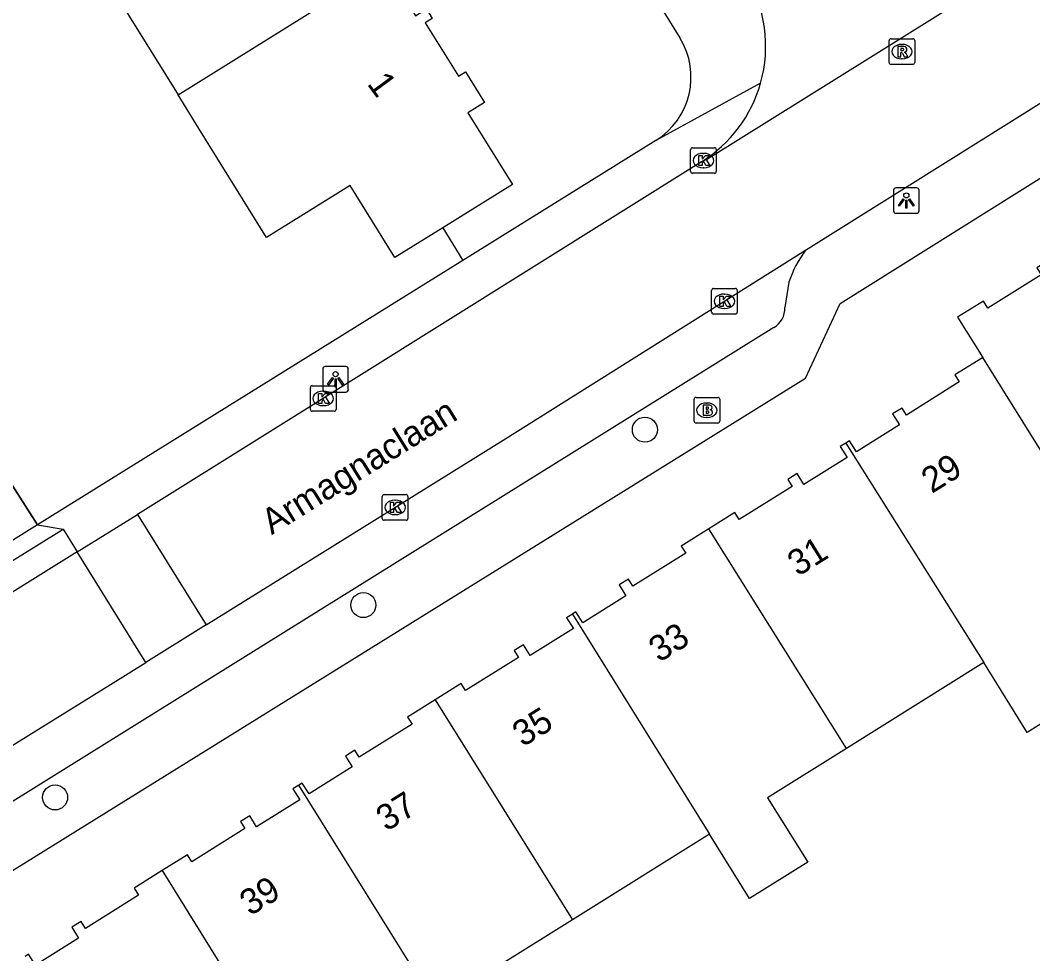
# Model space of a CAD drawing. Extents: x 157767 to 159171, y 387842 to 389425.
# Drawn here: x 158555.73 to 158595.26, y 388015.61 to 388052.05 of the extents above; entities that cross this region are included whole.
import ezdxf

# ---------------------------------------------------------------- set-up
doc = ezdxf.new("R2010")
doc.units = 0
for name, color, linetype in [('IMGEO_Boom', 7, 'Continuous'), ('IMGEO_Brandkraan', 7, 'Continuous'), ('IMGEO_Kolk', 7, 'Continuous'), ('IMGEO_Lichtpunt', 7, 'Continuous'), ('IMGEO_Muur', 7, 'Continuous'), ('IMGEO_Openbare_ruimte_label', 7, 'Continuous'), ('IMGEO_Pand', 7, 'Continuous'), ('IMGEO_Pand_nummerreeks', 7, 'Continuous'), ('IMGEO_Rijbaan_lokaal_open', 7, 'Continuous'), ('IMGEO_Rioolput', 7, 'Continuous'), ('IMGEO_Voetpad_open', 7, 'Continuous')]:
    doc.layers.add(name, color=color, linetype=linetype)

msp = doc.modelspace()

# ---------------------------------------------------------------- linework, layer by layer
at = {"layer": 'IMGEO_Boom'}
for centre in [(158580.116, 388036.068), (158569.124, 388029.221), (158557.088, 388021.71)]:
    msp.add_circle(centre, 0.489, dxfattribs=at)
at = {"layer": 'IMGEO_Brandkraan'}
for p, q in [((158582.038, 388036.403), (158582.038, 388037.255)), ((158582.113, 388037.329), (158582.965, 388037.329)), ((158582.526, 388037.109), (158582.551, 388037.109)), ((158583.039, 388037.255), (158583.039, 388036.403)), ((158582.965, 388036.329), (158582.113, 388036.329)), ((158582.549, 388036.549), (158582.524, 388036.549))]:
    msp.add_line(p, q, dxfattribs=at)
for points in [[(158582.038, 388036.403), (158582.038, 388037.255)], [(158582.113, 388037.329), (158582.965, 388037.329)], [(158583.039, 388037.255), (158583.039, 388036.403)], [(158582.386, 388037.029), (158582.386, 388036.629), (158582.599, 388036.629)], [(158582.617, 388037.029), (158582.386, 388037.029)], [(158582.565, 388036.948), (158582.511, 388036.948), (158582.511, 388036.872)], [(158582.511, 388036.872), (158582.564, 388036.872)], [(158582.573, 388036.796), (158582.511, 388036.796), (158582.511, 388036.715)], [(158582.511, 388036.715), (158582.573, 388036.715)], [(158582.965, 388036.329), (158582.113, 388036.329)]]:
    msp.add_lwpolyline(points, dxfattribs=at)
for centre, radius, start, end in [((158582.115, 388037.253), 0.0765, 91.552, 178.448), ((158582.115, 388037.253), 0.0765, 91.552, 178.448), ((158582.963, 388037.253), 0.0765, 1.552, 88.448), ((158582.963, 388037.253), 0.0765, 1.552, 88.448), ((158582.566, 388036.91), 0.0379, 267.8285, 90.9355), ((158582.574, 388036.755), 0.0404, 269.8759, 90.5077), ((158582.621, 388036.884), 0.145, 59.4692, 91.5367), ((158582.646, 388036.931), 0.0922, 285.5137, 58.1501), ((158582.651, 388036.739), 0.105, 301.3115, 78.989), ((158582.115, 388036.405), 0.0765, 181.552, 268.448), ((158582.115, 388036.405), 0.0765, 181.552, 268.448), ((158582.605, 388036.88), 0.251, 268.6676, 293.5347), ((158582.963, 388036.405), 0.0765, 271.552, 358.448), ((158582.963, 388036.405), 0.0765, 271.552, 358.448)]:
    msp.add_arc(centre, radius, start, end, dxfattribs=at)
for centre, major_axis, ratio, start_param, end_param in [((158582.525, 388036.829), (-0.387, 0.002), 0.722429, 4.712389, 7.853982), ((158582.55, 388036.829), (-0.39, 0.002), 0.717154, 1.570796, 4.712389)]:
    msp.add_ellipse(centre, major_axis=major_axis, ratio=ratio, start_param=start_param, end_param=end_param, dxfattribs=at)
at = {"layer": 'IMGEO_Kolk'}
for p, q in [((158581.904, 388046.151), (158581.904, 388047.003)), ((158581.979, 388047.077), (158582.831, 388047.077)), ((158582.905, 388047.003), (158582.905, 388046.151)), ((158582.392, 388046.857), (158582.417, 388046.857)), ((158582.415, 388046.297), (158582.39, 388046.297)), ((158582.831, 388046.077), (158581.979, 388046.077)), ((158582.724, 388040.657), (158582.724, 388041.509)), ((158582.799, 388041.583), (158583.651, 388041.583)), ((158583.725, 388041.509), (158583.725, 388040.657)), ((158583.212, 388041.363), (158583.237, 388041.363)), ((158583.235, 388040.803), (158583.21, 388040.803)), ((158583.651, 388040.583), (158582.799, 388040.583)), ((158567.057, 388036.861), (158567.057, 388037.713)), ((158567.132, 388037.787), (158567.984, 388037.787)), ((158567.545, 388037.567), (158567.57, 388037.567)), ((158568.058, 388037.713), (158568.058, 388036.861)), ((158567.984, 388036.787), (158567.132, 388036.787)), ((158567.568, 388037.007), (158567.543, 388037.007)), ((158569.938, 388033.533), (158570.79, 388033.533)), ((158569.863, 388032.607), (158569.863, 388033.459)), ((158570.351, 388033.313), (158570.376, 388033.313)), ((158570.864, 388033.459), (158570.864, 388032.607)), ((158570.374, 388032.753), (158570.349, 388032.753)), ((158570.79, 388032.533), (158569.938, 388032.533))]:
    msp.add_line(p, q, dxfattribs=at)
for points in [[(158581.904, 388046.151), (158581.904, 388047.003)], [(158581.979, 388047.077), (158582.831, 388047.077)], [(158582.905, 388047.003), (158582.905, 388046.151)], [(158582.225, 388046.777), (158582.348, 388046.777), (158582.348, 388046.626), (158582.478, 388046.777), (158582.642, 388046.777), (158582.496, 388046.626), (158582.649, 388046.377), (158582.497, 388046.377), (158582.412, 388046.541), (158582.348, 388046.474), (158582.348, 388046.377), (158582.225, 388046.377), (158582.225, 388046.777)], [(158582.831, 388046.077), (158581.979, 388046.077)], [(158582.724, 388040.657), (158582.724, 388041.509)], [(158582.799, 388041.583), (158583.651, 388041.583)], [(158583.725, 388041.509), (158583.725, 388040.657)], [(158583.045, 388041.283), (158583.168, 388041.283), (158583.168, 388041.132), (158583.298, 388041.283), (158583.462, 388041.283), (158583.316, 388041.132), (158583.469, 388040.883), (158583.317, 388040.883), (158583.232, 388041.047), (158583.168, 388040.98), (158583.168, 388040.883), (158583.045, 388040.883), (158583.045, 388041.283)], [(158583.651, 388040.583), (158582.799, 388040.583)], [(158567.057, 388036.861), (158567.057, 388037.713)], [(158567.132, 388037.787), (158567.984, 388037.787)], [(158567.378, 388037.487), (158567.501, 388037.487), (158567.501, 388037.336), (158567.631, 388037.487), (158567.795, 388037.487), (158567.649, 388037.336), (158567.802, 388037.087), (158567.65, 388037.087), (158567.565, 388037.251), (158567.501, 388037.184), (158567.501, 388037.087), (158567.378, 388037.087), (158567.378, 388037.487)], [(158568.058, 388037.713), (158568.058, 388036.861)], [(158567.984, 388036.787), (158567.132, 388036.787)], [(158569.938, 388033.533), (158570.79, 388033.533)], [(158569.863, 388032.607), (158569.863, 388033.459)], [(158570.184, 388033.233), (158570.307, 388033.233), (158570.307, 388033.082), (158570.437, 388033.233), (158570.601, 388033.233), (158570.455, 388033.082), (158570.608, 388032.833), (158570.456, 388032.833), (158570.371, 388032.997), (158570.307, 388032.93), (158570.307, 388032.833), (158570.184, 388032.833), (158570.184, 388033.233)], [(158570.864, 388033.459), (158570.864, 388032.607)], [(158570.79, 388032.533), (158569.938, 388032.533)]]:
    msp.add_lwpolyline(points, dxfattribs=at)
for centre, start, end in [((158581.981, 388047.001), 91.552, 178.448), ((158581.981, 388047.001), 91.552, 178.448), ((158582.829, 388047.001), 1.552, 88.448), ((158582.829, 388047.001), 1.552, 88.448), ((158581.981, 388046.153), 181.552, 268.448), ((158581.981, 388046.153), 181.552, 268.448), ((158582.829, 388046.153), 271.552, 358.448), ((158582.829, 388046.153), 271.552, 358.448), ((158582.801, 388041.507), 91.552, 178.448), ((158582.801, 388041.507), 91.552, 178.448), ((158583.649, 388041.507), 1.552, 88.448), ((158583.649, 388041.507), 1.552, 88.448), ((158582.801, 388040.659), 181.552, 268.448), ((158582.801, 388040.659), 181.552, 268.448), ((158583.649, 388040.659), 271.552, 358.448), ((158583.649, 388040.659), 271.552, 358.448), ((158567.134, 388037.711), 91.552, 178.448), ((158567.134, 388037.711), 91.552, 178.448), ((158567.982, 388037.711), 1.552, 88.448), ((158567.982, 388037.711), 1.552, 88.448), ((158567.134, 388036.863), 181.552, 268.448), ((158567.134, 388036.863), 181.552, 268.448), ((158567.982, 388036.863), 271.552, 358.448), ((158567.982, 388036.863), 271.552, 358.448), ((158569.94, 388033.457), 91.552, 178.448), ((158569.94, 388033.457), 91.552, 178.448), ((158570.788, 388033.457), 1.552, 88.448), ((158570.788, 388033.457), 1.552, 88.448), ((158569.94, 388032.609), 181.552, 268.448), ((158569.94, 388032.609), 181.552, 268.448), ((158570.788, 388032.609), 271.552, 358.448), ((158570.788, 388032.609), 271.552, 358.448)]:
    msp.add_arc(centre, 0.0765, start, end, dxfattribs=at)
for centre, major_axis, ratio, start_param, end_param in [((158582.391, 388046.577), (-0.387, 0.002), 0.722429, 4.712389, 7.853982), ((158582.416, 388046.577), (-0.39, 0.002), 0.717154, 1.570796, 4.712389), ((158583.211, 388041.083), (-0.387, 0.002), 0.722429, 4.712389, 7.853982), ((158583.236, 388041.083), (-0.39, 0.002), 0.717154, 1.570796, 4.712389), ((158567.544, 388037.287), (-0.387, 0.002), 0.722429, 4.712389, 7.853982), ((158567.569, 388037.287), (-0.39, 0.002), 0.717154, 1.570796, 4.712389), ((158570.35, 388033.033), (-0.387, 0.002), 0.722429, 4.712389, 7.853982), ((158570.375, 388033.033), (-0.39, 0.002), 0.717154, 1.570796, 4.712389)]:
    msp.add_ellipse(centre, major_axis=major_axis, ratio=ratio, start_param=start_param, end_param=end_param, dxfattribs=at)
at = {"layer": 'IMGEO_Lichtpunt'}
for p, q in [((158589.826, 388045.417), (158589.826, 388044.61)), ((158589.826, 388045.417), (158589.826, 388044.61)), ((158590.728, 388045.512), (158589.92, 388045.512)), ((158590.728, 388045.512), (158589.92, 388045.512)), ((158590.822, 388044.61), (158590.822, 388045.417)), ((158590.822, 388044.61), (158590.822, 388045.417)), ((158589.92, 388044.516), (158590.728, 388044.516)), ((158589.92, 388044.516), (158590.728, 388044.516)), ((158567.542, 388038.439), (158567.542, 388037.632)), ((158567.542, 388038.439), (158567.542, 388037.632)), ((158568.444, 388038.534), (158567.636, 388038.534)), ((158568.444, 388038.534), (158567.636, 388038.534)), ((158568.538, 388037.632), (158568.538, 388038.439)), ((158568.538, 388037.632), (158568.538, 388038.439)), ((158567.636, 388037.538), (158568.444, 388037.538)), ((158567.636, 388037.538), (158568.444, 388037.538))]:
    msp.add_line(p, q, dxfattribs=at)
for points in [[(158590.2, 388045.081), (158590.239, 388045.053), (158590.051, 388044.791), (158590.013, 388044.818), (158590.2, 388045.081)], [(158590.302, 388045.033), (158590.349, 388045.033), (158590.349, 388044.711), (158590.302, 388044.711), (158590.302, 388045.033)], [(158590.412, 388045.053), (158590.45, 388045.08), (158590.637, 388044.818), (158590.598, 388044.79), (158590.412, 388045.053)], [(158567.916, 388038.103), (158567.955, 388038.075), (158567.767, 388037.813), (158567.729, 388037.84), (158567.916, 388038.103)], [(158568.018, 388038.055), (158568.065, 388038.055), (158568.065, 388037.733), (158568.018, 388037.733), (158568.018, 388038.055)], [(158568.128, 388038.075), (158568.166, 388038.102), (158568.353, 388037.84), (158568.314, 388037.812), (158568.128, 388038.075)]]:
    msp.add_lwpolyline(points, dxfattribs=at)
for centre in [(158590.325, 388045.215), (158568.041, 388038.237)]:
    msp.add_circle(centre, 0.0994, dxfattribs=at)
for centre, start, end in [((158589.92, 388045.417), 90, 180), ((158589.92, 388045.417), 90, 180), ((158590.728, 388045.417), 0, 90), ((158590.728, 388045.417), 0, 90), ((158589.92, 388044.61), 180, 270), ((158589.92, 388044.61), 180, 270), ((158590.728, 388044.61), 270, 0), ((158590.728, 388044.61), 270, 360), ((158567.636, 388038.439), 90, 180), ((158567.636, 388038.439), 90, 180), ((158568.444, 388038.439), 0, 90), ((158568.444, 388038.439), 0, 90), ((158567.636, 388037.632), 180, 270), ((158567.636, 388037.632), 180, 270), ((158568.444, 388037.632), 270, 0), ((158568.444, 388037.632), 270, 360)]:
    msp.add_arc(centre, 0.0946, start, end, dxfattribs=at)
at = {"layer": 'IMGEO_Muur'}
for points in [[(158572.223, 388043.951), (158573.012, 388042.677)], [(158573.012, 388042.677), (158556.403, 388032.356)], [(158556.403, 388032.356), (158555.234, 388034.183)]]:
    msp.add_lwpolyline(points, dxfattribs=at)
at = {"layer": 'IMGEO_Pand'}
for points in [[(158558.564, 388054.508), (158561.891, 388049.137)], [(158561.891, 388049.137), (158570.383, 388054.442)], [(158570.383, 388054.442), (158570.537, 388054.194), (158570.107, 388053.928), (158571.16, 388052.23), (158571.588, 388052.496), (158571.816, 388052.127), (158571.541, 388051.956), (158572.833, 388049.873), (158573.108, 388050.042), (158573.852, 388048.842), (158573.206, 388048.442), (158574.944, 388045.637), (158572.223, 388043.951), (158570.354, 388042.793), (158568.615, 388045.599), (158565.338, 388043.57), (158562.706, 388047.821), (158561.891, 388049.137)], [(158597.665, 388043.796), (158597.48, 388043.681), (158597.749, 388043.254), (158596.054, 388042.193), (158595.786, 388042.621), (158595.418, 388042.392), (158595.59, 388042.118), (158593.509, 388040.817), (158593.338, 388041.091), (158592.326, 388040.458), (158593.308, 388038.884)], [(158593.308, 388038.884), (158593.123, 388038.768), (158592.222, 388038.205), (158592.393, 388037.933), (158590.326, 388036.64), (158590.156, 388036.913), (158589.791, 388036.685), (158590.059, 388036.26), (158588.375, 388035.208), (158588.109, 388035.633), (158587.959, 388035.54)], [(158600.362, 388027.574), (158593.308, 388038.884)], [(158587.959, 388035.54), (158587.744, 388035.406), (158588.011, 388034.981), (158586.327, 388033.928), (158586.061, 388034.353), (158585.696, 388034.125), (158585.866, 388033.853), (158583.799, 388032.561), (158583.63, 388032.834), (158582.614, 388032.197)], [(158587.959, 388035.54), (158593.345, 388026.976)], [(158582.614, 388032.197), (158581.539, 388031.524), (158581.709, 388031.252), (158579.642, 388029.96), (158579.473, 388030.233), (158579.107, 388030.005), (158579.374, 388029.581), (158577.691, 388028.527), (158577.425, 388028.953), (158577.29, 388028.869)], [(158587.983, 388023.623), (158582.614, 388032.197)], [(158577.29, 388028.869), (158577.059, 388028.725), (158577.326, 388028.3), (158575.644, 388027.248), (158575.378, 388027.673), (158575.012, 388027.446), (158575.183, 388027.174), (158573.116, 388025.88), (158572.946, 388026.153), (158571.931, 388025.518)], [(158577.29, 388028.869), (158582.638, 388020.281)], [(158600.362, 388027.574), (158595.048, 388024.252), (158593.345, 388026.976)], [(158593.345, 388026.976), (158587.983, 388023.623)], [(158571.931, 388025.518), (158570.854, 388024.845), (158571.025, 388024.573), (158568.959, 388023.279), (158568.789, 388023.552), (158568.424, 388023.325), (158568.691, 388022.9), (158567.007, 388021.847), (158566.741, 388022.273), (158566.608, 388022.19)], [(158571.931, 388025.518), (158577.29, 388016.937)], [(158587.983, 388023.623), (158584.909, 388021.701), (158586.479, 388019.18), (158584.205, 388017.764), (158582.638, 388020.281)], [(158566.608, 388022.19), (158566.376, 388022.045), (158566.643, 388021.621), (158564.959, 388020.567), (158564.693, 388020.993), (158564.328, 388020.765), (158564.499, 388020.493), (158562.433, 388019.2), (158562.263, 388019.473), (158561.273, 388018.854)], [(158571.95, 388013.598), (158566.608, 388022.19)], [(158582.638, 388020.281), (158577.29, 388016.937)], [(158561.273, 388018.854), (158560.171, 388018.164), (158560.342, 388017.892), (158558.275, 388016.6), (158558.105, 388016.873), (158557.74, 388016.645), (158558.007, 388016.22), (158556.324, 388015.167), (158556.057, 388015.592), (158555.916, 388015.504)], [(158561.273, 388018.854), (158566.602, 388010.254)], [(158577.29, 388016.937), (158571.95, 388013.598)]]:
    msp.add_lwpolyline(points, dxfattribs=at)
at = {"layer": 'IMGEO_Rijbaan_lokaal_open'}
for points in [[(158586.389, 388043.071), (158602.47, 388053.168), (158607.134, 388056.097)], [(158582.332, 388046.529), (158582.556, 388046.64), (158595.192, 388054.536)], [(158582.332, 388046.529), (158565.577, 388036.046), (158560.3, 388032.761)], [(158562.987, 388028.446), (158574.586, 388035.66), (158586.389, 388043.071)], [(158555.234, 388034.183), (158556.403, 388032.356)], [(158557.948, 388031.298), (158560.3, 388032.761)], [(158560.3, 388032.761), (158562.987, 388028.446)], [(158556.403, 388032.356), (158541.291, 388022.91)], [(158557.948, 388031.298), (158549.842, 388026.252), (158541.617, 388021.173)], [(158560.635, 388026.983), (158557.948, 388031.298)], [(158562.987, 388028.446), (158560.635, 388026.983)], [(158547.688, 388018.955), (158559.253, 388026.123), (158560.635, 388026.983)]]:
    msp.add_lwpolyline(points, dxfattribs=at)
for centre, radius, start, end in [((158579.495, 388051.045), 5.338, 344.2276, 31.3644), ((158579.509, 388051.043), 5.324, 302.0232, 344.2071)]:
    msp.add_arc(centre, radius, start, end, dxfattribs=at)
at = {"layer": 'IMGEO_Rioolput'}
for p, q in [((158589.728, 388051.331), (158590.58, 388051.331)), ((158589.653, 388050.405), (158589.653, 388051.257)), ((158590.141, 388051.111), (158590.166, 388051.111)), ((158590.654, 388051.257), (158590.654, 388050.405)), ((158590.164, 388050.551), (158590.139, 388050.551)), ((158590.58, 388050.331), (158589.728, 388050.331))]:
    msp.add_line(p, q, dxfattribs=at)
for points in [[(158589.728, 388051.331), (158590.58, 388051.331)], [(158589.653, 388050.405), (158589.653, 388051.257)], [(158590.242, 388051.029), (158589.99, 388051.031), (158589.99, 388050.631)], [(158590.168, 388050.95), (158590.114, 388050.95), (158590.114, 388050.869)], [(158590.654, 388051.257), (158590.654, 388050.405)], [(158589.99, 388050.631), (158590.114, 388050.631), (158590.114, 388050.793), (158590.125, 388050.793)], [(158590.114, 388050.869), (158590.166, 388050.869)], [(158590.172, 388050.764), (158590.243, 388050.631), (158590.383, 388050.631), (158590.318, 388050.757)], [(158590.58, 388050.331), (158589.728, 388050.331)]]:
    msp.add_lwpolyline(points, dxfattribs=at)
for centre, radius, start, end in [((158589.73, 388051.255), 0.0765, 91.552, 178.448), ((158589.73, 388051.255), 0.0765, 91.552, 178.448), ((158590.578, 388051.255), 0.0765, 1.552, 88.448), ((158590.578, 388051.255), 0.0765, 1.552, 88.448), ((158590.174, 388050.854), 0.0964, 77.0061, 93.1865), ((158590.188, 388050.911), 0.0378, 276.6634, 79.6772), ((158590.241, 388050.919), 0.109, 350.3612, 89.416), ((158590.239, 388050.919), 0.112, 277.5842, 350.9817), ((158590.124, 388050.74), 0.0533, 26.0293, 88.6989), ((158590.15, 388051.058), 0.19, 274.7715, 282.9687), ((158590.223, 388050.704), 0.108, 29.5134, 73.7905), ((158589.73, 388050.407), 0.0765, 181.552, 268.448), ((158589.73, 388050.407), 0.0765, 181.552, 268.448), ((158590.578, 388050.407), 0.0765, 271.552, 358.448), ((158590.578, 388050.407), 0.0765, 271.552, 358.448)]:
    msp.add_arc(centre, radius, start, end, dxfattribs=at)
for centre, major_axis, ratio, start_param, end_param in [((158590.14, 388050.831), (-0.387, 0.002), 0.722429, 4.712389, 7.853982), ((158590.165, 388050.831), (-0.39, 0.002), 0.717154, 1.570796, 4.712389)]:
    msp.add_ellipse(centre, major_axis=major_axis, ratio=ratio, start_param=start_param, end_param=end_param, dxfattribs=at)
at = {"layer": 'IMGEO_Voetpad_open'}
for points in [[(158556.878, 388083.191), (158560.399, 388085.371), (158581.483, 388051.362)], [(158548.372, 388014.479), (158586.39, 388038.074), (158587.736, 388040.994), (158612.65, 388056.606)], [(158584.632, 388049.594), (158580.545, 388047.358)], [(158580.545, 388047.358), (158573.012, 388042.677), (158556.403, 388032.356)], [(158585.74, 388041.825), (158585.581, 388040.834)], [(158585.155, 388040.057), (158551.194, 388018.928)], [(158556.403, 388032.356), (158557.4, 388032.182)], [(158541.069, 388022.057), (158557.4, 388032.182)], [(158557.4, 388032.182), (158557.948, 388031.298)]]:
    msp.add_lwpolyline(points, dxfattribs=at)
for centre, radius, start, end in [((158579.008, 388049.83), 2.911, 301.8764, 31.7543), ((158589.953, 388040.423), 4.44, 143.3845, 161.5884), ((158584.716, 388040.803), 0.866, 300.4876, 2.0438)]:
    msp.add_arc(centre, radius, start, end, dxfattribs=at)

# ---------------------------------------------------------------- texts
at = {"layer": 'IMGEO_Openbare_ruimte_label'}
msp.add_text('Armagnaclaan', height=1, rotation=31.8476, dxfattribs=at).set_placement((158565.546, 388031.945))
at = {"layer": 'IMGEO_Pand_nummerreeks'}
for s, rotation, p in [('1', 306.3655, (158569.243, 388049.57)), ('29', 31.7877, (158591.317, 388033.557)), ('31', 31.7897, (158586.09, 388030.317)), ('33', 31.7877, (158580.672, 388026.959)), ('35', 31.7897, (158575.349, 388023.66)), ('37', 31.7897, (158570.026, 388020.361)), ('39', 31.7897, (158564.704, 388017.062))]:
    msp.add_text(s, height=1, rotation=rotation, dxfattribs=at).set_placement(p)

doc.saveas('drawing.dxf')
